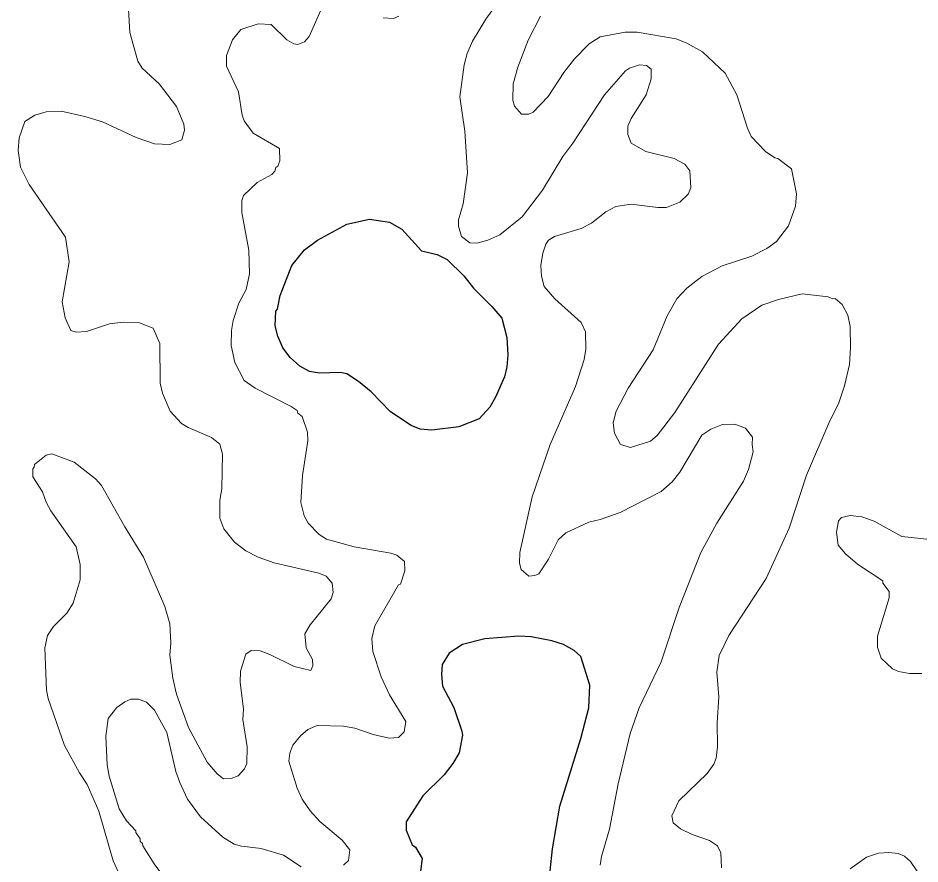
# Model space of a CAD drawing. Extents: x 598.3 to 623.2, y 6902.2 to 6930.1.
# Drawn here: x 607.963 to 609.703, y 6926.04 to 6927.672 of the extents above; entities that cross this region are included whole.
import ezdxf

# ---------------------------------------------------------------- set-up
doc = ezdxf.new("R2010")
doc.units = 0
doc.header["$LTSCALE"] = 0.032
doc.layers.add('1', color=7, linetype='Continuous', lineweight=25)
doc.layers.add('2', color=7, linetype='Continuous', lineweight=13)

msp = doc.modelspace()

# ---------------------------------------------------------------- linework, layer by layer
at = {"layer": '1'}
msp.add_lwpolyline([(608.6409, 6927.2838), (608.6795, 6927.2781), (608.7038, 6927.2644), (608.7417, 6927.2225), (608.7715, 6927.2159), (608.7912, 6927.2061), (608.8234, 6927.1748), (608.8416, 6927.1508), (608.8768, 6927.1157), (608.8964, 6927.0927), (608.9063, 6927.0558), (608.9079, 6927.0222), (608.9061, 6926.9989), (608.9013, 6926.9794), (608.8842, 6926.9404), (608.8732, 6926.9214), (608.8524, 6926.8984), (608.8132, 6926.8832), (608.7612, 6926.8768), (608.7388, 6926.8785), (608.7217, 6926.8859), (608.6816, 6926.9121), (608.6445, 6926.9505), (608.6202, 6926.9707), (608.5971, 6926.9858), (608.5843, 6926.9883), (608.5448, 6926.9868), (608.5257, 6926.99), (608.5067, 6927.0001), (608.488, 6927.0172), (608.4741, 6927.0358), (608.4645, 6927.0581), (608.4594, 6927.0779), (608.4602, 6927.1062), (608.4635, 6927.1103), (608.4691, 6927.1368), (608.4916, 6927.1945), (608.5158, 6927.2245), (608.5407, 6927.2433), (608.5972, 6927.2742)], close=True, dxfattribs=at)
for points in [[(609.0156, 6926.4633), (608.9929, 6926.4704), (608.9529, 6926.4781), (608.929, 6926.4791), (608.8638, 6926.4743), (608.8206, 6926.463), (608.7951, 6926.4466), (608.7816, 6926.4249), (608.78, 6926.4054), (608.7818, 6926.3829), (608.8041, 6926.3418), (608.8195, 6926.2963), (608.8203, 6926.2881), (608.8139, 6926.2542), (608.8019, 6926.2334), (608.7853, 6926.2118), (608.7441, 6926.1713), (608.712, 6926.1211), (608.712, 6926.1052), (608.7233, 6926.0769), (608.7299, 6926.0725), (608.7425, 6926.0504), (608.7395, 6926.0261)], [(608.9897, 6926.0265), (608.9944, 6926.0693), (609.0085, 6926.1512), (609.0487, 6926.2819), (609.0639, 6926.3411), (609.0664, 6926.3849), (609.0485, 6926.4403), (609.0357, 6926.4516), (609.0156, 6926.4633)]]:
    msp.add_lwpolyline(points, dxfattribs=at)
at = {"layer": '2'}
for points in [[(609.1245, 6926.7178), (609.0862, 6926.7043), (609.0642, 6926.6991), (609.0198, 6926.6785), (609.0049, 6926.6653), (608.9862, 6926.6279), (608.9675, 6926.5997), (608.9603, 6926.5963), (608.9483, 6926.595), (608.9336, 6926.6077), (608.9305, 6926.6201), (608.9312, 6926.6408), (608.9548, 6926.7482), (608.9896, 6926.849), (609.0387, 6926.961), (609.0551, 6927.0134), (609.0583, 6927.033), (609.0575, 6927.0668), (609.0492, 6927.0848), (608.9985, 6927.13), (608.9783, 6927.1543), (608.9726, 6927.1737), (608.9718, 6927.1948), (608.9754, 6927.2183), (608.9811, 6927.236), (608.9866, 6927.2435), (608.9979, 6927.2504), (609.0496, 6927.2656), (609.0695, 6927.2764), (609.0972, 6927.2983), (609.1161, 6927.3081), (609.1461, 6927.3129), (609.1971, 6927.3065), (609.2137, 6927.3065), (609.2395, 6927.3168), (609.2558, 6927.3323), (609.2607, 6927.3441), (609.2592, 6927.3771), (609.2491, 6927.39), (609.2289, 6927.4009), (609.1743, 6927.4146), (609.1457, 6927.4308), (609.1394, 6927.4474), (609.1394, 6927.4632), (609.1459, 6927.4784), (609.175, 6927.5237), (609.1847, 6927.5545), (609.1845, 6927.5736), (609.1757, 6927.5807), (609.1619, 6927.5816), (609.1428, 6927.5753), (609.1351, 6927.5701), (609.0941, 6927.5236), (609.0331, 6927.4305), (609.0139, 6927.405), (608.9746, 6927.34), (608.9358, 6927.2883), (608.8923, 6927.254), (608.8692, 6927.2434), (608.8482, 6927.2377), (608.8344, 6927.2385), (608.8189, 6927.2506), (608.8131, 6927.2706), (608.8131, 6927.2825), (608.822, 6927.3135), (608.8301, 6927.3733), (608.8252, 6927.4538), (608.8156, 6927.52), (608.8237, 6927.582), (608.8297, 6927.6033), (608.84, 6927.6276), (608.8657, 6927.6699), (608.9023, 6927.7212)], [(608.1761, 6927.6883), (608.1786, 6927.6438), (608.1944, 6927.5888), (608.2028, 6927.5752), (608.2353, 6927.545), (608.2689, 6927.501), (608.2827, 6927.4673), (608.2844, 6927.4557), (608.2794, 6927.437), (608.2561, 6927.4279), (608.2265, 6927.4295), (608.1912, 6927.4413), (608.1264, 6927.4714), (608.0921, 6927.4821), (608.0465, 6927.4926), (608.0172, 6927.4912), (607.9958, 6927.4843), (607.9766, 6927.4721), (607.9656, 6927.4411), (607.9632, 6927.4165), (607.9679, 6927.3845), (607.9848, 6927.3505), (608.0546, 6927.249), (608.0619, 6927.2013), (608.0483, 6927.1247), (608.0539, 6927.0938), (608.0653, 6927.0693), (608.0752, 6927.0661)], [(608.5498, 6927.6932), (608.5247, 6927.6365), (608.516, 6927.6263), (608.5028, 6927.6209), (608.4952, 6927.6222), (608.4819, 6927.6297), (608.4517, 6927.6594), (608.4265, 6927.6609), (608.3932, 6927.6498), (608.3768, 6927.6301), (608.3655, 6927.5998), (608.3653, 6927.5793), (608.3882, 6927.5296), (608.3953, 6927.4848), (608.3992, 6927.4738), (608.4169, 6927.45), (608.4673, 6927.4203), (608.4682, 6927.3966), (608.464, 6927.3859), (608.4602, 6927.3839), (608.4586, 6927.3763), (608.4527, 6927.3704), (608.4243, 6927.3547), (608.398, 6927.3299), (608.3947, 6927.3201), (608.3946, 6927.2965), (608.4083, 6927.2242), (608.4099, 6927.1784), (608.4034, 6927.1479), (608.3888, 6927.1217), (608.3784, 6927.0882), (608.3752, 6927.0691), (608.3743, 6927.0403), (608.3815, 6927.0072), (608.3996, 6926.9729), (608.4204, 6926.9576), (608.4901, 6926.9227), (608.5014, 6926.9146), (608.5031, 6926.9099), (608.5113, 6926.9029), (608.5215, 6926.8732), (608.5225, 6926.8564), (608.5118, 6926.7891), (608.5088, 6926.7373), (608.5151, 6926.7113), (608.5226, 6926.6976), (608.5438, 6926.6756), (608.5582, 6926.6664), (608.6113, 6926.6517), (608.6825, 6926.6395), (608.6941, 6926.6354), (608.7086, 6926.6237), (608.7095, 6926.6057), (608.7009, 6926.5796), (608.6971, 6926.5783), (608.6516, 6926.4992), (608.6455, 6926.475), (608.6476, 6926.4495), (608.6636, 6926.4009), (608.6796, 6926.3659), (608.7109, 6926.3148), (608.7082, 6926.2947), (608.6973, 6926.2841), (608.6793, 6926.2825), (608.6481, 6926.2894), (608.6131, 6926.3019), (608.5908, 6926.3059)], [(608.698, 6927.6758), (608.6876, 6927.6708), (608.6672, 6927.6726)], [(609.3117, 6926.3124), (609.3149, 6926.3621), (609.311, 6926.4096), (609.3158, 6926.4422), (609.3343, 6926.4808), (609.4063, 6926.5907), (609.4505, 6926.6874), (609.484, 6926.7898), (609.5293, 6926.895), (609.5455, 6926.9274), (609.5572, 6926.9622), (609.5667, 6927.0037), (609.5692, 6927.0366), (609.5683, 6927.0769), (609.5635, 6927.099), (609.5529, 6927.1194), (609.5395, 6927.1306), (609.5349, 6927.1301), (609.526, 6927.1341), (609.4754, 6927.1397), (609.4301, 6927.1291), (609.3977, 6927.1183), (609.3591, 6927.0915), (609.3143, 6927.0427), (609.2303, 6926.9109), (609.1961, 6926.8663), (609.1833, 6926.8554), (609.1447, 6926.8435), (609.125, 6926.8491), (609.1135, 6926.871), (609.111, 6926.8908), (609.1169, 6926.9136), (609.1398, 6926.9579), (609.1883, 6927.0321), (609.2152, 6927.0974), (609.234, 6927.13), (609.2532, 6927.1508), (609.2824, 6927.1736), (609.3216, 6927.1937), (609.3787, 6927.2124), (609.4078, 6927.227), (609.4261, 6927.241), (609.4493, 6927.2709), (609.4628, 6927.3088), (609.4647, 6927.3329), (609.4549, 6927.3809), (609.4289, 6927.4011), (609.4232, 6927.4024), (609.4049, 6927.4145), (609.3774, 6927.4431), (609.37, 6927.4592), (609.3496, 6927.5237), (609.3273, 6927.5653), (609.2832, 6927.6069), (609.2532, 6927.6235), (609.2327, 6927.632), (609.1574, 6927.6448), (609.1342, 6927.6448), (609.0862, 6927.636), (609.0646, 6927.6219), (609.0364, 6927.593), (609.0158, 6927.567), (608.9856, 6927.5209), (608.9565, 6927.4904), (608.9483, 6927.4862), (608.9346, 6927.4862), (608.9211, 6927.5019), (608.9176, 6927.5133), (608.9181, 6927.5452), (608.9273, 6927.5771), (608.9471, 6927.6294), (608.9708, 6927.6754)], [(608.0752, 6927.0661), (608.0952, 6927.0673), (608.1398, 6927.0821), (608.1657, 6927.0855), (608.1976, 6927.0837), (608.2236, 6927.0734), (608.2367, 6927.0442), (608.2372, 6926.9672), (608.242, 6926.948), (608.2568, 6926.9133), (608.2785, 6926.8897), (608.2912, 6926.8821), (608.3366, 6926.8627), (608.3526, 6926.8501), (608.3573, 6926.8308), (608.3565, 6926.7639), (608.3525, 6926.742), (608.3524, 6926.7069), (608.3604, 6926.6867), (608.3808, 6926.6605), (608.4024, 6926.6437), (608.4264, 6926.6316), (608.4573, 6926.621), (608.5433, 6926.6006), (608.5578, 6926.5949), (608.5693, 6926.5819), (608.571, 6926.5634), (608.5675, 6926.5515), (608.5269, 6926.5015), (608.5161, 6926.4836), (608.5191, 6926.4571), (608.5314, 6926.4341), (608.5321, 6926.422), (608.528, 6926.4129), (608.4959, 6926.4205), (608.4491, 6926.4438), (608.4302, 6926.4508), (608.4127, 6926.4516), (608.4023, 6926.4445), (608.3922, 6926.4115), (608.3914, 6926.3908), (608.3978, 6926.3383), (608.3971, 6926.3184), (608.4051, 6926.2658), (608.4042, 6926.2334), (608.4001, 6926.2233), (608.3881, 6926.2098), (608.3742, 6926.2046), (608.3592, 6926.204), (608.3474, 6926.2138), (608.3283, 6926.2361), (608.2922, 6926.3033), (608.2687, 6926.3673), (608.2618, 6926.3985), (608.2562, 6926.4429), (608.2578, 6926.4668), (608.2562, 6926.5032), (608.2461, 6926.5368), (608.205, 6926.6316), (608.169, 6926.69), (608.1245, 6926.7701), (608.1128, 6926.7828), (608.0717, 6926.815), (608.0281, 6926.831), (608.0173, 6926.8288), (607.9952, 6926.8107), (607.9946, 6926.8057), (607.9915, 6926.8025), (607.9915, 6926.787), (608.0107, 6926.7579), (608.0176, 6926.7377), (608.0265, 6926.7209), (608.0753, 6926.6514), (608.0829, 6926.6174), (608.083, 6926.5879), (608.0696, 6926.5433), (608.0574, 6926.5234), (608.0319, 6926.4978), (608.0198, 6926.4806), (608.0151, 6926.4566), (608.0182, 6926.3749), (608.0211, 6926.3592), (608.0529, 6926.2687), (608.0816, 6926.2156), (608.0965, 6926.1929), (608.1191, 6926.1414), (608.1468, 6926.0459), (608.1577, 6926.0221)], [(609.0858, 6926.0372), (609.0885, 6926.0544), (609.1042, 6926.1068), (609.1207, 6926.1945), (609.1442, 6926.2917), (609.161, 6926.3413), (609.2038, 6926.43), (609.2385, 6926.5348), (609.28, 6926.6409), (609.3114, 6926.6972), (609.3626, 6926.7785), (609.3722, 6926.8007), (609.3813, 6926.8351), (609.379, 6926.8489), (609.3797, 6926.8635), (609.3666, 6926.8808), (609.3455, 6926.8886), (609.3217, 6926.8878), (609.2996, 6926.879), (609.2819, 6926.8669), (609.24, 6926.796), (609.2249, 6926.7769), (609.2039, 6926.7583), (609.1245, 6926.7178)], [(609.7221, 6926.6661), (609.6677, 6926.6717), (609.6143, 6926.7015), (609.591, 6926.7098), (609.5681, 6926.7123), (609.5518, 6926.7084), (609.5457, 6926.7016), (609.5416, 6926.68), (609.5452, 6926.6551), (609.5592, 6926.638), (609.5824, 6926.6185), (609.6314, 6926.5858), (609.6315, 6926.5814), (609.6436, 6926.5655), (609.6435, 6926.5536), (609.621, 6926.4792), (609.621, 6926.4584), (609.6283, 6926.4371), (609.65, 6926.4161), (609.6612, 6926.411), (609.6827, 6926.4072), (609.7065, 6926.4072)], [(608.509, 6926.0342), (608.4755, 6926.0566), (608.4324, 6926.0694), (608.3944, 6926.0741), (608.3802, 6926.0783), (608.3584, 6926.0918), (608.3154, 6926.1308), (608.2901, 6926.1651), (608.275, 6926.197), (608.2678, 6926.2184), (608.2503, 6926.2933), (608.2262, 6926.3367), (608.211, 6926.352), (608.1954, 6926.3577), (608.1808, 6926.3577), (608.1693, 6926.3528), (608.1538, 6926.3419), (608.1372, 6926.3205), (608.1324, 6926.2864), (608.1348, 6926.2313), (608.1387, 6926.2091), (608.158, 6926.1463), (608.1721, 6926.1229), (608.1903, 6926.1039), (608.1901, 6926.1007), (608.1986, 6926.0882), (608.1989, 6926.0832), (608.2034, 6926.0793), (608.2036, 6926.0747), (608.2257, 6926.0399), (608.2604, 6925.9933)], [(608.5908, 6926.3059), (608.5403, 6926.3067), (608.5222, 6926.2991), (608.508, 6926.2873), (608.4935, 6926.2689), (608.4874, 6926.2533), (608.4853, 6926.238), (608.5014, 6926.1861), (608.5111, 6926.1651), (608.5267, 6926.1423), (608.5455, 6926.1219), (608.5886, 6926.0859), (608.6034, 6926.0668), (608.6006, 6926.0466), (608.5907, 6926.0374)], [(609.3198, 6926.0323), (609.3191, 6926.0613), (609.3123, 6926.0747), (609.2969, 6926.0854), (609.2634, 6926.0969), (609.2411, 6926.1078), (609.2268, 6926.1191), (609.2244, 6926.1327), (609.2381, 6926.1618), (609.2922, 6926.2144), (609.3054, 6926.2321), (609.31, 6926.2441), (609.3125, 6926.266), (609.3117, 6926.3124)], [(609.6993, 6926.0229), (609.6848, 6926.0444), (609.673, 6926.0548), (609.6609, 6926.0599), (609.6428, 6926.0622), (609.6228, 6926.0605), (609.5997, 6926.0528), (609.5681, 6926.0306)]]:
    msp.add_lwpolyline(points, dxfattribs=at)

doc.saveas('drawing.dxf')
